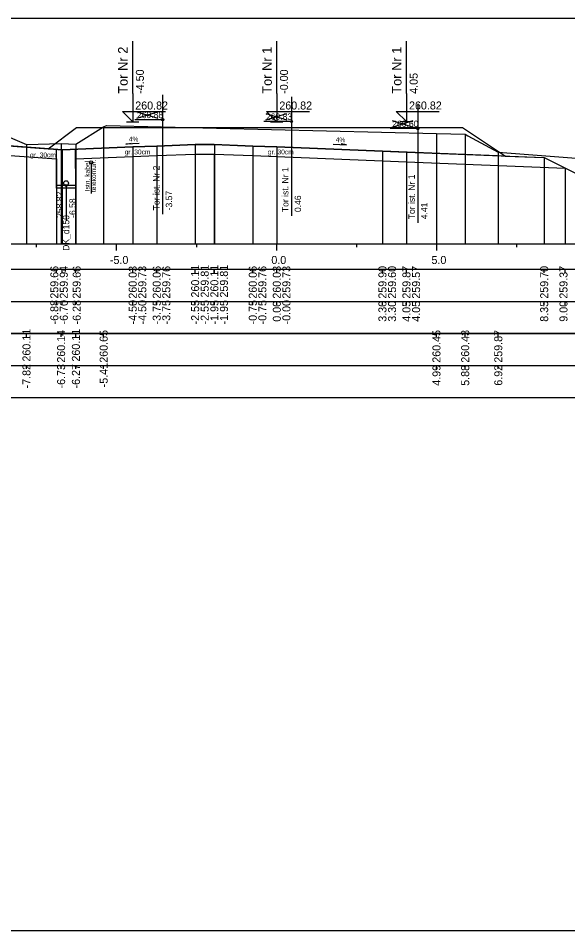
# Model space of a CAD drawing. Extents: x 6516023 to 6560129, y 5513077 to 5529206.
# Drawn here: x 6517302.14 to 6517319.3, y 5514518.16 to 5514546.66 of the extents above; entities that cross this region are included whole.
import ezdxf

# ---------------------------------------------------------------- set-up
doc = ezdxf.new("R2010")
doc.units = 0
for name, color, linetype in [('IR_default', 7, 'Continuous'), ('TOR_PRZEK_P-kable', 7, 'Continuous'), ('TOR_PRZEK_P-komponent', 7, 'Continuous'), ('TOR_PRZEK_P-odwodnienie', 7, 'Continuous'), ('TOR_PRZEK_P-opisy', 7, 'Continuous'), ('TOR_PRZEK_P-tabelka istniejace', 7, 'Continuous'), ('TOR_PRZEK_P-tabelka projektowane', 7, 'Continuous'), ('TOR_PRZEK_P-teren istniejacy', 7, 'Continuous'), ('TOR_PRZEK_P-tory istniejace', 7, 'Continuous'), ('TOR_PRZEK_P-tory projektowane', 7, 'Continuous'), ('TOR_PRZEK_P-uklad odniesienia', 7, 'Continuous'), ('TOR_PRZEK_P-warstwa ochronna I', 7, 'Continuous'), ('TOR_PRZEK_P-warstwa ochronna II', 7, 'Continuous'), ('TOR_RAMKI-ramka+tabelka 1', 7, 'Continuous')]:
    doc.layers.add(name, color=color, linetype=linetype)

msp = doc.modelspace()

# ---------------------------------------------------------------- linework, layer by layer
at = {"layer": 'IR_default'}
msp.add_lwpolyline([(6517303.963, 5514543.245), (6517307.463, 5514543.246), (6517308.463, 5514543.246), (6517311.963, 5514543.246), (6517312.513, 5514543.247), (6517316.013, 5514543.247), (6517317.359, 5514542.35), (6517318.563, 5514542.302), (6517319.433, 5514541.867), (6517321.593, 5514540.787), (6517321.993, 5514540.787), (6517322.586, 5514541.181), (6517325.088, 5514541.231)], dxfattribs=at)
at = {"layer": 'TOR_PRZEK_P-kable'}
msp.add_line((6517304.417, 5514542.152), (6517304.417, 5514541.179), dxfattribs=at)
msp.add_circle((6517304.417, 5514542.152), 0.05, dxfattribs=at)
at = {"layer": 'TOR_PRZEK_P-komponent'}
msp.add_lwpolyline([(6517297.168, 5514543.226), (6517300.704, 5514543.297), (6517301.685, 5514542.685), (6517303.076, 5514542.581), (6517303.963, 5514543.245), (6517307.463, 5514543.246), (6517308.463, 5514543.246), (6517311.963, 5514543.246), (6517312.513, 5514543.247), (6517316.013, 5514543.247), (6517317.359, 5514542.35), (6517313.513, 5514542.504), (6517310.213, 5514542.636), (6517309.463, 5514542.666), (6517308.263, 5514542.714), (6517307.663, 5514542.714), (6517306.463, 5514542.666), (6517305.713, 5514542.636), (6517303.513, 5514542.548), (6517301.154, 5514542.725), (6517299.704, 5514542.667), (6517298.954, 5514542.637), (6517296.113, 5514542.523)], close=True, dxfattribs=at)
at = {"layer": 'TOR_PRZEK_P-odwodnienie'}
for p, q in [((6517303.335, 5514541.348), (6517303.331, 5514542.562)), ((6517303.935, 5514541.35), (6517303.931, 5514542.565)), ((6517303.934, 5514541.429), (6517303.334, 5514541.429)), ((6517303.634, 5514541.429), (6517303.634, 5514540.327)), ((6517303.935, 5514541.349), (6517303.335, 5514541.349))]:
    msp.add_line(p, q, dxfattribs=at)
for centre, radius in [((6517303.634, 5514541.504), 0.075), ((6517303.634, 5514541.429), 0.03)]:
    msp.add_circle(centre, radius, dxfattribs=at)
at = {"layer": 'TOR_PRZEK_P-opisy'}
for points in [[(6517305.916, 5514542.742), (6517305.498, 5514542.723), (6517305.666, 5514542.751)], [(6517311.974, 5514542.72), (6517312.392, 5514542.7), (6517312.224, 5514542.729)]]:
    msp.add_lwpolyline(points, dxfattribs=at)
at = {"layer": 'TOR_PRZEK_P-tabelka istniejace'}
for p, q in [((6517302.397, 5514536.706), (6517302.397, 5514536.806)), ((6517303.478, 5514536.706), (6517303.478, 5514536.806)), ((6517303.94, 5514536.706), (6517303.94, 5514536.806)), ((6517304.807, 5514536.706), (6517304.807, 5514536.806)), ((6517315.2, 5514536.706), (6517315.2, 5514536.806)), ((6517316.097, 5514536.706), (6517316.097, 5514536.806)), ((6517317.131, 5514536.706), (6517317.131, 5514536.806)), ((6517269.163, 5514535.806), (6517352.963, 5514535.806)), ((6517302.397, 5514535.706), (6517302.397, 5514535.806)), ((6517303.478, 5514535.706), (6517303.478, 5514535.806)), ((6517303.94, 5514535.706), (6517303.94, 5514535.806)), ((6517304.807, 5514535.706), (6517304.807, 5514535.806)), ((6517315.2, 5514535.706), (6517315.2, 5514535.806)), ((6517316.097, 5514535.706), (6517316.097, 5514535.806)), ((6517317.131, 5514535.706), (6517317.131, 5514535.806))]:
    msp.add_line(p, q, dxfattribs=at)
for points in [[(6517304.807, 5514543.26), (6517304.807, 5514539.806), (6517304.807, 5514539.676), (6517304.807, 5514539.606)], [(6517315.2, 5514543.053), (6517315.2, 5514539.806), (6517315.2, 5514539.676), (6517315.2, 5514539.606)], [(6517316.097, 5514543.034), (6517316.097, 5514539.806), (6517316.097, 5514539.676), (6517316.097, 5514539.606)], [(6517302.397, 5514542.713), (6517302.397, 5514539.806), (6517302.397, 5514539.676), (6517302.397, 5514539.606)], [(6517303.478, 5514542.744), (6517303.478, 5514539.806), (6517303.478, 5514539.676), (6517303.478, 5514539.606)], [(6517303.94, 5514542.719), (6517303.94, 5514539.806), (6517303.94, 5514539.676), (6517303.94, 5514539.606)], [(6517317.131, 5514542.476), (6517317.131, 5514539.806), (6517317.131, 5514539.676), (6517317.131, 5514539.606)]]:
    msp.add_lwpolyline(points, dxfattribs=at)
msp.add_lwpolyline([(6517269.163, 5514536.806), (6517269.163, 5514534.806), (6517352.963, 5514534.806), (6517352.963, 5514536.806)], close=True, dxfattribs=at)
at = {"layer": 'TOR_PRZEK_P-tabelka projektowane'}
for p, q in [((6517303.332, 5514538.706), (6517303.332, 5514538.806)), ((6517303.513, 5514538.706), (6517303.513, 5514538.806)), ((6517303.932, 5514538.706), (6517303.932, 5514538.806)), ((6517305.713, 5514538.706), (6517305.713, 5514538.806)), ((6517305.714, 5514538.706), (6517305.714, 5514538.806)), ((6517306.463, 5514538.706), (6517306.463, 5514538.806)), ((6517306.464, 5514538.706), (6517306.464, 5514538.806)), ((6517307.663, 5514538.706), (6517307.663, 5514538.806)), ((6517307.664, 5514538.706), (6517307.664, 5514538.806)), ((6517308.263, 5514538.706), (6517308.263, 5514538.806)), ((6517308.264, 5514538.706), (6517308.264, 5514538.806)), ((6517309.463, 5514538.706), (6517309.463, 5514538.806)), ((6517309.463, 5514538.706), (6517309.463, 5514538.806)), ((6517310.213, 5514538.706), (6517310.213, 5514538.806)), ((6517310.214, 5514538.706), (6517310.214, 5514538.806)), ((6517313.513, 5514538.706), (6517313.513, 5514538.806)), ((6517313.513, 5514538.706), (6517313.513, 5514538.806)), ((6517314.263, 5514538.706), (6517314.263, 5514538.806)), ((6517314.263, 5514538.706), (6517314.263, 5514538.806)), ((6517318.564, 5514538.706), (6517318.564, 5514538.806)), ((6517319.215, 5514538.706), (6517319.215, 5514538.806)), ((6517269.163, 5514537.806), (6517352.963, 5514537.806)), ((6517303.332, 5514537.706), (6517303.332, 5514537.806)), ((6517303.513, 5514537.706), (6517303.513, 5514537.806)), ((6517303.932, 5514537.706), (6517303.932, 5514537.806)), ((6517305.713, 5514537.706), (6517305.713, 5514537.806)), ((6517305.714, 5514537.706), (6517305.714, 5514537.806)), ((6517306.463, 5514537.706), (6517306.463, 5514537.806)), ((6517306.464, 5514537.706), (6517306.464, 5514537.806)), ((6517307.663, 5514537.706), (6517307.663, 5514537.806)), ((6517307.664, 5514537.706), (6517307.664, 5514537.806)), ((6517308.263, 5514537.706), (6517308.263, 5514537.806)), ((6517308.264, 5514537.706), (6517308.264, 5514537.806)), ((6517309.463, 5514537.706), (6517309.463, 5514537.806)), ((6517309.463, 5514537.706), (6517309.463, 5514537.806)), ((6517310.213, 5514537.706), (6517310.213, 5514537.806)), ((6517310.214, 5514537.706), (6517310.214, 5514537.806)), ((6517313.513, 5514537.706), (6517313.513, 5514537.806)), ((6517313.513, 5514537.706), (6517313.513, 5514537.806)), ((6517314.263, 5514537.706), (6517314.263, 5514537.806)), ((6517314.263, 5514537.706), (6517314.263, 5514537.806)), ((6517318.564, 5514537.706), (6517318.564, 5514537.806)), ((6517319.215, 5514537.706), (6517319.215, 5514537.806))]:
    msp.add_line(p, q, dxfattribs=at)
for points in [[(6517303.513, 5514542.548), (6517303.513, 5514539.806), (6517303.513, 5514539.676), (6517303.513, 5514539.606)], [(6517305.714, 5514542.636), (6517305.714, 5514539.806), (6517305.714, 5514539.676), (6517305.714, 5514539.606)], [(6517306.464, 5514542.666), (6517306.464, 5514539.806), (6517306.464, 5514539.676), (6517306.464, 5514539.606)], [(6517307.664, 5514542.714), (6517307.664, 5514539.806), (6517307.664, 5514539.676), (6517307.664, 5514539.606)], [(6517308.264, 5514542.714), (6517308.264, 5514539.806), (6517308.264, 5514539.676), (6517308.264, 5514539.606)], [(6517309.463, 5514542.666), (6517309.463, 5514539.806), (6517309.463, 5514539.676), (6517309.463, 5514539.606)], [(6517310.214, 5514542.636), (6517310.214, 5514539.806), (6517310.214, 5514539.676), (6517310.214, 5514539.606)], [(6517303.332, 5514542.262), (6517303.332, 5514539.806), (6517303.332, 5514539.676), (6517303.332, 5514539.606)], [(6517303.932, 5514542.265), (6517303.932, 5514539.806), (6517303.932, 5514539.676), (6517303.932, 5514539.606)], [(6517305.713, 5514542.336), (6517305.713, 5514539.806), (6517305.713, 5514539.676), (6517305.713, 5514539.606)], [(6517306.463, 5514542.366), (6517306.463, 5514539.806), (6517306.463, 5514539.676), (6517306.463, 5514539.606)], [(6517307.663, 5514542.414), (6517307.663, 5514539.806), (6517307.663, 5514539.676), (6517307.663, 5514539.606)], [(6517308.263, 5514542.414), (6517308.263, 5514539.806), (6517308.263, 5514539.676), (6517308.263, 5514539.606)], [(6517309.463, 5514542.366), (6517309.463, 5514539.806), (6517309.463, 5514539.676), (6517309.463, 5514539.606)], [(6517310.213, 5514542.336), (6517310.213, 5514539.806), (6517310.213, 5514539.676), (6517310.213, 5514539.606)], [(6517313.513, 5514542.504), (6517313.513, 5514539.806), (6517313.513, 5514539.676), (6517313.513, 5514539.606)], [(6517314.263, 5514542.474), (6517314.263, 5514539.806), (6517314.263, 5514539.676), (6517314.263, 5514539.606)], [(6517318.564, 5514542.302), (6517318.564, 5514539.806), (6517318.564, 5514539.676), (6517318.564, 5514539.606)], [(6517313.513, 5514542.204), (6517313.513, 5514539.806), (6517313.513, 5514539.676), (6517313.513, 5514539.606)], [(6517314.263, 5514542.174), (6517314.263, 5514539.806), (6517314.263, 5514539.676), (6517314.263, 5514539.606)], [(6517319.215, 5514541.976), (6517319.215, 5514539.806), (6517319.215, 5514539.676), (6517319.215, 5514539.606)]]:
    msp.add_lwpolyline(points, dxfattribs=at)
msp.add_lwpolyline([(6517269.163, 5514538.806), (6517269.163, 5514536.806), (6517352.963, 5514536.806), (6517352.963, 5514538.806)], close=True, dxfattribs=at)
at = {"layer": 'TOR_PRZEK_P-teren istniejacy'}
msp.add_lwpolyline([(6517301.368, 5514543.155), (6517302.397, 5514542.713), (6517303.478, 5514542.744), (6517303.94, 5514542.719), (6517304.807, 5514543.26), (6517304.899, 5514543.311), (6517315.2, 5514543.053), (6517316.097, 5514543.034), (6517316.176, 5514542.987), (6517317.131, 5514542.476), (6517321.865, 5514542.111)], dxfattribs=at)
at = {"layer": 'TOR_PRZEK_P-tory istniejace'}
for p, q in [((6517306.645, 5514544.262), (6517306.645, 5514540.541)), ((6517310.671, 5514544.207), (6517310.671, 5514540.487)), ((6517314.619, 5514543.984), (6517314.619, 5514540.264)), ((6517305.846, 5514543.533), (6517306.498, 5514543.736)), ((6517305.846, 5514543.736), (6517306.498, 5514543.533)), ((6517309.872, 5514543.479), (6517310.523, 5514543.682)), ((6517309.872, 5514543.682), (6517310.523, 5514543.479)), ((6517306.646, 5514543.486), (6517305.78, 5514543.486)), ((6517310.672, 5514543.432), (6517309.806, 5514543.432)), ((6517313.819, 5514543.256), (6517314.471, 5514543.459)), ((6517313.819, 5514543.459), (6517314.471, 5514543.256)), ((6517314.619, 5514543.209), (6517313.754, 5514543.209))]:
    msp.add_line(p, q, dxfattribs=at)
for centre in [(6517306.646, 5514543.486), (6517310.672, 5514543.432), (6517314.619, 5514543.209)]:
    msp.add_circle(centre, 0.035, dxfattribs=at)
at = {"layer": 'TOR_PRZEK_P-tory projektowane'}
for p, q in [((6517305.713, 5514544.304), (6517305.713, 5514545.936)), ((6517310.213, 5514544.304), (6517310.213, 5514545.936)), ((6517314.263, 5514544.305), (6517314.263, 5514545.937)), ((6517305.713, 5514544.304), (6517305.713, 5514543.426)), ((6517310.213, 5514544.304), (6517310.213, 5514543.426)), ((6517314.263, 5514544.305), (6517314.263, 5514543.427)), ((6517305.713, 5514543.426), (6517305.394, 5514543.745)), ((6517305.394, 5514543.745), (6517306.738, 5514543.745)), ((6517310.213, 5514543.426), (6517309.894, 5514543.745)), ((6517309.894, 5514543.745), (6517311.238, 5514543.745)), ((6517314.263, 5514543.427), (6517313.944, 5514543.747)), ((6517313.944, 5514543.747), (6517315.288, 5514543.747)), ((6517305.521, 5514543.426), (6517305.905, 5514543.426)), ((6517310.021, 5514543.426), (6517310.405, 5514543.426)), ((6517314.071, 5514543.427), (6517314.455, 5514543.427))]:
    msp.add_line(p, q, dxfattribs=at)
at = {"layer": 'TOR_PRZEK_P-uklad odniesienia'}
for p, q in [((6517272.963, 5514539.606), (6517352.963, 5514539.606)), ((6517302.713, 5514539.506), (6517302.713, 5514539.606)), ((6517305.213, 5514539.406), (6517305.213, 5514539.606)), ((6517307.713, 5514539.506), (6517307.713, 5514539.606)), ((6517310.213, 5514539.406), (6517310.213, 5514539.606)), ((6517312.713, 5514539.506), (6517312.713, 5514539.606)), ((6517315.213, 5514539.406), (6517315.213, 5514539.606)), ((6517317.713, 5514539.506), (6517317.713, 5514539.606))]:
    msp.add_line(p, q, dxfattribs=at)
at = {"layer": 'TOR_PRZEK_P-warstwa ochronna I'}
for points in [[(6517294.802, 5514542.171), (6517298.954, 5514542.337), (6517301.154, 5514542.425), (6517303.332, 5514542.262)], [(6517303.932, 5514542.265), (6517305.713, 5514542.336), (6517306.463, 5514542.366), (6517307.663, 5514542.414), (6517308.263, 5514542.414), (6517309.463, 5514542.366), (6517310.213, 5514542.336), (6517313.513, 5514542.204), (6517314.263, 5514542.174), (6517319.215, 5514541.976)]]:
    msp.add_lwpolyline(points, dxfattribs=at)
at = {"layer": 'TOR_PRZEK_P-warstwa ochronna II'}
msp.add_lwpolyline([(6517290.797, 5514541.526), (6517291.177, 5514541.522), (6517292.003, 5514540.971), (6517292.403, 5514540.971), (6517294.584, 5514542.062), (6517294.585, 5514542.062), (6517295.456, 5514542.497), (6517298.956, 5514542.637), (6517299.705, 5514542.667), (6517301.155, 5514542.725), (6517303.513, 5514542.548), (6517305.714, 5514542.636), (6517306.464, 5514542.666), (6517307.664, 5514542.714), (6517308.264, 5514542.714), (6517309.463, 5514542.666), (6517310.214, 5514542.636), (6517313.513, 5514542.504), (6517314.263, 5514542.474), (6517318.564, 5514542.302), (6517319.433, 5514541.867)], dxfattribs=at)
at = {"layer": 'TOR_RAMKI-ramka+tabelka 1'}
msp.add_lwpolyline([(6517179.513, 5514546.656), (6517427.013, 5514546.656), (6517427.013, 5514518.156), (6517179.513, 5514518.156)], close=True, dxfattribs=at)

# ---------------------------------------------------------------- texts
at = {"layer": 'TOR_PRZEK_P-kable'}
for s, height, p in [('Istn. kabel', 0.14999, (6517304.372, 5514541.255)), ('telekomun.', 0.15, (6517304.567, 5514541.227))]:
    msp.add_text(s, height=height, rotation=90.0511, dxfattribs=at).set_placement(p)
at = {"layer": 'TOR_PRZEK_P-odwodnienie'}
for s, p in [('258.82', (6517303.534, 5514540.421)), ('-6.58', (6517303.934, 5514540.421)), ('DK_d150', (6517303.732, 5514539.393))]:
    msp.add_text(s, height=0.2, rotation=90, dxfattribs=at).set_placement(p)
at = {"layer": 'TOR_PRZEK_P-opisy'}
for rotation, p in [(0.1515, (6517305.593, 5514542.807)), (359.8485, (6517312.053, 5514542.785))]:
    msp.add_text('4%', height=0.15, rotation=rotation, dxfattribs=at).set_placement(p)
at = {"layer": 'TOR_PRZEK_P-tabelka istniejace'}
for s, p in [('260.11', (6517302.522, 5514535.933)), ('260.14', (6517303.603, 5514535.899)), ('260.11', (6517304.065, 5514535.933)), ('260.65', (6517304.932, 5514535.897)), ('260.45', (6517315.325, 5514535.897)), ('260.43', (6517316.222, 5514535.898)), ('259.87', (6517317.256, 5514535.898)), ('-7.82', (6517302.522, 5514535.096)), ('-6.73', (6517303.603, 5514535.094)), ('-6.27', (6517304.065, 5514535.094)), ('-5.41', (6517304.932, 5514535.129)), ('4.99', (6517315.325, 5514535.178)), ('5.88', (6517316.222, 5514535.177)), ('6.92', (6517317.256, 5514535.18))]:
    msp.add_text(s, height=0.25, rotation=90, dxfattribs=at).set_placement(p)
at = {"layer": 'TOR_PRZEK_P-tabelka projektowane'}
for s, p in [('259.66', (6517303.391, 5514537.898)), ('259.94', (6517303.686, 5514537.899)), ('259.66', (6517304.089, 5514537.898)), ('260.03', (6517305.839, 5514537.898)), ('259.73', (6517306.138, 5514537.898)), ('260.06', (6517306.589, 5514537.898)), ('259.76', (6517306.888, 5514537.898)), ('260.11', (6517307.789, 5514537.933)), ('259.81', (6517308.088, 5514537.933)), ('260.11', (6517308.389, 5514537.933)), ('259.81', (6517308.688, 5514537.933)), ('260.06', (6517309.588, 5514537.898)), ('259.76', (6517309.888, 5514537.898)), ('260.03', (6517310.339, 5514537.898)), ('259.73', (6517310.638, 5514537.898)), ('259.90', (6517313.638, 5514537.898)), ('259.60', (6517313.938, 5514537.898)), ('259.87', (6517314.388, 5514537.898)), ('259.57', (6517314.688, 5514537.898)), ('259.70', (6517318.689, 5514537.898)), ('259.37', (6517319.292, 5514537.898)), ('-6.88', (6517303.391, 5514537.094)), ('-6.70', (6517303.686, 5514537.094)), ('-6.28', (6517304.089, 5514537.094)), ('-4.50', (6517305.839, 5514537.094)), ('-4.50', (6517306.138, 5514537.094)), ('-3.75', (6517306.589, 5514537.093)), ('-3.75', (6517306.888, 5514537.093)), ('-2.55', (6517307.789, 5514537.093)), ('-2.55', (6517308.088, 5514537.093)), ('-1.95', (6517308.389, 5514537.093)), ('-1.95', (6517308.688, 5514537.093)), ('-0.75', (6517309.588, 5514537.093)), ('-0.75', (6517309.888, 5514537.093)), ('0.00', (6517310.339, 5514537.178)), ('-0.00', (6517310.638, 5514537.094)), ('3.30', (6517313.638, 5514537.178)), ('3.30', (6517313.938, 5514537.178)), ('4.05', (6517314.388, 5514537.177)), ('4.05', (6517314.688, 5514537.177)), ('8.35', (6517318.689, 5514537.177)), ('9.00', (6517319.292, 5514537.178))]:
    msp.add_text(s, height=0.25, rotation=90, dxfattribs=at).set_placement(p)
at = {"layer": 'TOR_PRZEK_P-tory istniejace'}
for s, p in [('260.88', (6517305.846, 5514543.536)), ('260.83', (6517309.872, 5514543.482)), ('260.60', (6517313.819, 5514543.259))]:
    msp.add_text(s, height=0.2, dxfattribs=at).set_placement(p)
for s, rotation, p in [('Tor ist. Nr 2', 90.0511, (6517306.552, 5514540.656)), ('Tor ist. Nr 1', 90.0511, (6517310.578, 5514540.602)), ('Tor ist. Nr 1', 90.0511, (6517314.526, 5514540.378)), ('-3.57', 90, (6517306.946, 5514540.656)), ('0.46', 90, (6517310.972, 5514540.602)), ('4.41', 90, (6517314.919, 5514540.379))]:
    msp.add_text(s, height=0.2, rotation=rotation, dxfattribs=at).set_placement(p)
at = {"layer": 'TOR_PRZEK_P-tory projektowane'}
for s, height, p in [('Tor Nr 2', 0.3, (6517305.558, 5514544.298)), ('Tor Nr 1', 0.3, (6517310.058, 5514544.298)), ('Tor Nr 1', 0.3, (6517314.108, 5514544.299)), ('-4.50', 0.25, (6517306.063, 5514544.296)), ('-0.00', 0.25, (6517310.563, 5514544.296)), ('4.05', 0.25, (6517314.613, 5514544.297))]:
    msp.add_text(s, height=height, rotation=90, dxfattribs=at).set_placement(p)
for p in [(6517305.793, 5514543.806), (6517310.293, 5514543.806), (6517314.343, 5514543.807)]:
    msp.add_text('260.82', height=0.25, dxfattribs=at).set_placement(p)
at = {"layer": 'TOR_PRZEK_P-uklad odniesienia'}
for s, p in [('-5.0', (6517305.002, 5514538.981)), ('0.0', (6517310.044, 5514538.981)), ('5.0', (6517315.044, 5514538.981))]:
    msp.add_text(s, height=0.25, dxfattribs=at).set_placement(p)
at = {"layer": 'TOR_PRZEK_P-warstwa ochronna I'}
for p in [(6517305.463, 5514542.405), (6517309.936, 5514542.405), (6517302.508, 5514542.312)]:
    msp.add_text('gr. 30cm', height=0.15, dxfattribs=at).set_placement(p)

doc.saveas('drawing.dxf')
